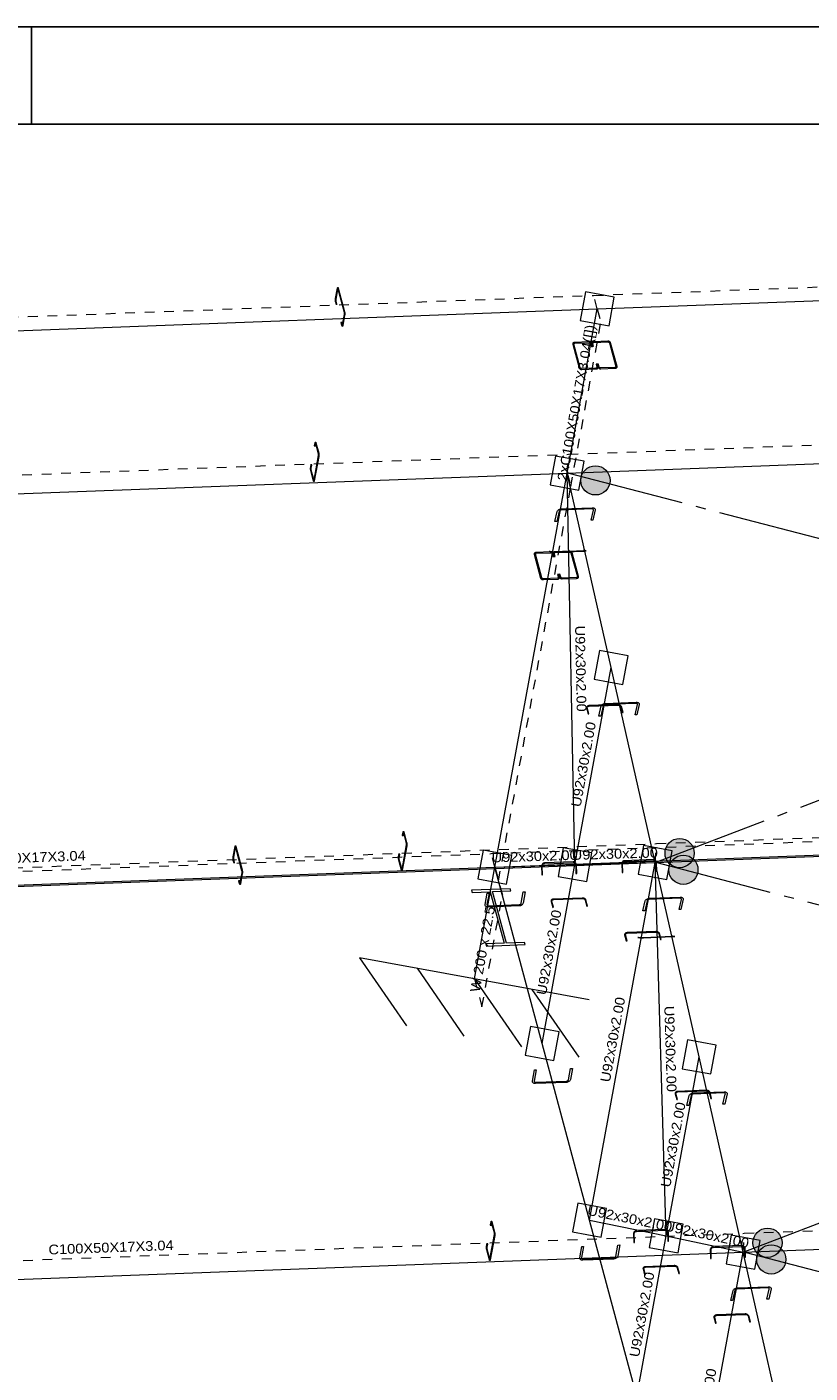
# Model space of a CAD drawing. Header units: millimetres. Extents: x 10 to 1250, y -62 to 528.
# Tile 503 of 656: x 557 to 565, y 514 to 528. Entities that reach past the tile are written whole.
import ezdxf
from ezdxf.enums import TextEntityAlignment as Align

# ---------------------------------------------------------------- set-up
doc = ezdxf.new("R2010")
doc.units = ezdxf.units.MM
doc.header["$LTSCALE"] = 0.05
for name, pattern in [('ACAD_ISO04W100', [30.5, 24, -3, 0.5, -3]), ('CYPE_PUNTO', [0.075, 0, -0.075]), ('CYPE_RAYAPUNTO', [0.4125, 0.2025, -0.105, 0, -0.105])]:
    doc.linetypes.add(name, pattern=pattern)
for name, color, linetype, lineweight in [('ARTICULACOES_EM_EXTREMOS', 7, 'Continuous', 9), ('BARRAS_DE_ACO', 7, 'Continuous', 9), ('NOS', 152, 'Continuous', 9), ('REFERENCIA_DAS_BARRAS', 2, 'Continuous', 9)]:
    doc.layers.add(name, color=color, linetype=linetype, lineweight=lineweight)
doc.layers.add('FOLHA_PADRÃO', color=7, linetype='Continuous')
doc.styles.add('CYPETXT', font='arial.ttf', dxfattribs={"height": 0.2})

# ---------------------------------------------------------------- blocks, each defined once
blk = doc.blocks.new('A1EST. 1500')
at = {"layer": 'FOLHA_PADRÃO', "color": 1, "linetype": 'Continuous'}
for p, q in [((150.008, 59.4), (0, 59.4)), ((77.5, 59.4), (77.5, 58.4))]:
    blk.add_line(p, q, dxfattribs=at)
at = {"layer": 'FOLHA_PADRÃO', "color": 6, "linetype": 'Continuous'}
blk.add_lwpolyline([(149, 58.4), (149, 1), (1, 1), (1, 58.4), (149, 58.4)], dxfattribs=at)

msp = doc.modelspace()

# ---------------------------------------------------------------- hatches: boundary and pattern name
at = {"layer": 'ARTICULACOES_EM_EXTREMOS'}
h = msp.add_hatch(color=256, dxfattribs=at)
edge = h.paths.add_edge_path()
edge.add_arc((562.8258, 523.2485), 0.15, 0, 360)
h = msp.add_hatch(color=256, dxfattribs=at)
edge = h.paths.add_edge_path()
edge.add_arc((563.6909, 519.4188), 0.15, 0, 360)
h = msp.add_hatch(color=256, dxfattribs=at)
edge = h.paths.add_edge_path()
edge.add_arc((563.7296, 519.2475), 0.15, 0, 360)
h = msp.add_hatch(color=256, dxfattribs=at)
edge = h.paths.add_edge_path()
edge.add_arc((564.5943, 515.415), 0.15, 0, 360)
h = msp.add_hatch(color=256, dxfattribs=at)
edge = h.paths.add_edge_path()
edge.add_arc((564.6329, 515.2438), 0.15, 0, 360)

# ---------------------------------------------------------------- linework, layer by layer
for centre in [(562.8258, 523.2485), (563.6909, 519.4188), (563.7296, 519.2475), (564.5943, 515.415), (564.6329, 515.2438)]:
    msp.add_circle(centre, 0.15, dxfattribs=at)
at = {"layer": 'BARRAS_DE_ACO', "linetype": 'CYPE_RAYAPUNTO'}
for p, q in [((562.8074, 525.1496), (575.4741, 525.625)), ((549.7999, 524.6613), (562.8074, 525.1496)), ((562.5728, 523.1847), (562.882, 524.8711)), ((562.5485, 523.5168), (575.2152, 523.9922)), ((549.5411, 523.0285), (562.5485, 523.5168)), ((561.8302, 519.135), (562.5728, 523.1847)), ((563.4524, 519.5158), (576.1191, 519.9913)), ((561.7556, 519.4134), (574.4223, 519.8889)), ((548.7482, 518.9252), (561.7556, 519.4134)), ((550.4449, 519.0276), (563.4524, 519.5158)), ((561.6594, 517.8402), (561.8698, 518.9874)), ((564.3557, 515.5121), (577.0224, 515.9875)), ((551.3482, 515.0238), (564.3557, 515.5121))]:
    msp.add_line(p, q, dxfattribs=at)
at = {"layer": 'BARRAS_DE_ACO'}
for p, q in [((562.8447, 525.0103), (575.5114, 525.4858)), ((549.8372, 524.5221), (562.8447, 525.0103)), ((562.5355, 523.3239), (562.8447, 525.0103)), ((562.5355, 523.3239), (575.2022, 523.7993)), ((549.528, 522.8357), (562.5355, 523.3239)), ((561.7929, 519.2742), (562.5355, 523.3239)), ((562.6158, 519.3), (562.5355, 523.3239)), ((562.987, 521.3249), (562.5355, 523.3239)), ((562.6158, 519.3), (562.987, 521.3249)), ((563.4393, 519.323), (562.987, 521.3249)), ((561.7929, 519.2742), (574.4596, 519.7496)), ((563.4393, 519.323), (576.106, 519.7984)), ((548.7855, 518.786), (561.7929, 519.2742)), ((550.4319, 518.8348), (563.4393, 519.323)), ((561.5826, 518.127), (561.7929, 519.2742)), ((561.7929, 519.2742), (562.6158, 519.3)), ((562.2787, 517.4616), (561.7929, 519.2742)), ((562.2787, 517.4616), (562.6158, 519.3)), ((562.6158, 519.3), (563.4393, 519.323)), ((562.7651, 515.6461), (563.4393, 519.323)), ((563.5538, 515.4855), (563.4393, 519.323)), ((563.8909, 517.3239), (563.4393, 519.323)), ((562.7651, 515.6461), (562.2787, 517.4616)), ((563.5538, 515.4855), (563.8909, 517.3239)), ((564.3426, 515.3192), (563.8909, 517.3239)), ((564.3426, 515.3192), (577.0093, 515.7946)), ((562.7651, 515.6461), (563.5538, 515.4855)), ((563.2509, 513.8335), (562.7651, 515.6461)), ((563.2509, 513.8335), (563.5538, 515.4855)), ((563.5538, 515.4855), (564.3426, 515.3192)), ((551.3352, 514.831), (564.3426, 515.3192)), ((563.7374, 512.0181), (564.3426, 515.3192)), ((564.7942, 513.3202), (564.3426, 515.3192))]:
    msp.add_line(p, q, dxfattribs=at)
at = {"layer": 'BARRAS_DE_ACO', "linetype": 'CYPE_PUNTO'}
for p, q in [((562.8447, 525.0103), (562.8074, 525.1496)), ((562.8447, 525.0103), (562.8074, 525.1496)), ((562.8447, 525.0103), (562.882, 524.8711)), ((562.5355, 523.3239), (562.5485, 523.5168)), ((562.5355, 523.3239), (562.5485, 523.5168)), ((562.5355, 523.3239), (562.5728, 523.1847)), ((562.5355, 523.3239), (562.5728, 523.1847)), ((561.7929, 519.2742), (561.7556, 519.4134)), ((561.7929, 519.2742), (561.7556, 519.4134)), ((563.4393, 519.323), (563.4524, 519.5158)), ((563.4393, 519.323), (563.4524, 519.5158)), ((561.7929, 519.2742), (561.8698, 518.9874)), ((561.7929, 519.2742), (561.8302, 519.135)), ((561.5826, 518.127), (561.6594, 517.8402)), ((564.3426, 515.3192), (564.3557, 515.5121)), ((564.3426, 515.3192), (564.3557, 515.5121))]:
    msp.add_line(p, q, dxfattribs=at)
at = {"layer": 'BARRAS_DE_ACO', "linetype": 'ACAD_ISO04W100'}
for p, q in [((563.4393, 519.323), (575.2022, 523.7993)), ((576.106, 519.7984), (562.5355, 523.3239)), ((564.3426, 515.3192), (576.106, 519.7984)), ((577.0093, 515.7946), (563.4393, 519.323)), ((577.9132, 511.7937), (564.3426, 515.3192))]:
    msp.add_line(p, q, dxfattribs=at)
at = {"layer": 'BARRAS_DE_ACO'}
for points in [[(560.2465, 524.9537), (560.2468, 524.9557), (560.247, 524.958), (560.2471, 524.9606), (560.247, 524.9632), (560.2469, 524.9658), (560.2466, 524.9683), (560.2462, 524.9706), (560.2458, 524.9726), (560.1812, 525.2137), (560.1806, 525.2154), (560.1801, 525.2166), (560.1795, 525.2173), (560.1789, 525.2175), (560.1783, 525.2172), (560.1778, 525.2164), (560.1773, 525.2151), (560.1769, 525.2134), (560.1577, 525.1085), (560.1574, 525.1064), (560.1572, 525.1041), (560.1571, 525.1016), (560.1571, 525.0989), (560.1573, 525.0963), (560.1576, 525.0938), (560.1579, 525.0915), (560.1584, 525.0895), (560.1661, 525.0609), (560.1643, 525.0512), (560.1566, 525.0799), (560.1557, 525.0839), (560.155, 525.0885), (560.1544, 525.0935), (560.1541, 525.0987), (560.154, 525.104), (560.1542, 525.109), (560.1546, 525.1137), (560.1552, 525.1178), (560.1744, 525.2228), (560.1752, 525.2262), (560.1761, 525.2287), (560.1772, 525.2303), (560.1784, 525.2309), (560.1795, 525.2305), (560.1807, 525.229), (560.1819, 525.2266), (560.1829, 525.2233), (560.2475, 524.9822), (560.2484, 524.9782), (560.2492, 524.9736), (560.2497, 524.9686), (560.25, 524.9634), (560.2501, 524.9582), (560.25, 524.9531), (560.2496, 524.9484), (560.249, 524.9443), (560.2298, 524.8394), (560.229, 524.836), (560.228, 524.8334), (560.227, 524.8318), (560.2258, 524.8312), (560.2246, 524.8317), (560.2234, 524.8331), (560.2223, 524.8355), (560.2212, 524.8388), (560.2136, 524.8675), (560.2153, 524.8771), (560.223, 524.8484), (560.2235, 524.8468), (560.2241, 524.8456), (560.2247, 524.8448), (560.2253, 524.8446), (560.2259, 524.8449), (560.2264, 524.8457), (560.2269, 524.847), (560.2273, 524.8487), (560.2465, 524.9537)], [(562.6842, 524.3967), (562.6818, 524.3967), (562.6795, 524.3971), (562.6772, 524.3978), (562.6751, 524.3988), (562.6733, 524.4001), (562.6718, 524.4015), (562.6707, 524.403), (562.6701, 524.4047), (562.6045, 524.6493), (562.6043, 524.6509), (562.6045, 524.6525), (562.6052, 524.654), (562.6064, 524.6554), (562.6079, 524.6565), (562.6097, 524.6574), (562.6118, 524.6579), (562.6141, 524.6582), (562.7614, 524.6637), (562.7638, 524.6636), (562.7662, 524.6632), (562.7684, 524.6625), (562.7705, 524.6615), (562.7723, 524.6603), (562.7738, 524.6589), (562.7749, 524.6573), (562.7756, 524.6557), (562.7837, 524.6253), (562.7955, 524.6257), (562.7874, 524.6561), (562.7861, 524.6594), (562.7839, 524.6625), (562.7809, 524.6654), (562.7773, 524.6678), (562.7731, 524.6698), (562.7686, 524.6712), (562.7639, 524.672), (562.7592, 524.6722), (562.6118, 524.6666), (562.6073, 524.6661), (562.6031, 524.665), (562.5994, 524.6633), (562.5964, 524.661), (562.5941, 524.6584), (562.5927, 524.6554), (562.5922, 524.6521), (562.5927, 524.6488), (562.6582, 524.4042), (562.6596, 524.4009), (562.6618, 524.3978), (562.6647, 524.395), (562.6684, 524.3925), (562.6725, 524.3906), (562.677, 524.3891), (562.6817, 524.3883), (562.6864, 524.3882), (562.8338, 524.3937), (562.8383, 524.3942), (562.8425, 524.3954), (562.8462, 524.3971), (562.8492, 524.3993), (562.8515, 524.402), (562.8529, 524.405), (562.8534, 524.4082), (562.8529, 524.4115), (562.8448, 524.4419), (562.8329, 524.4415), (562.8411, 524.4111), (562.8413, 524.4094), (562.8411, 524.4078), (562.8404, 524.4063), (562.8392, 524.405), (562.8377, 524.4039), (562.8359, 524.403), (562.8338, 524.4024), (562.8315, 524.4022), (562.6842, 524.3967)], [(562.8789, 524.404), (562.8765, 524.404), (562.8742, 524.4044), (562.8719, 524.4051), (562.8698, 524.4061), (562.868, 524.4074), (562.8665, 524.4088), (562.8654, 524.4103), (562.8648, 524.412), (562.8566, 524.4424), (562.8448, 524.4419), (562.8529, 524.4115), (562.8543, 524.4083), (562.8565, 524.4051), (562.8594, 524.4023), (562.8631, 524.3998), (562.8672, 524.3979), (562.8717, 524.3965), (562.8764, 524.3957), (562.8811, 524.3955), (563.0285, 524.401), (563.033, 524.4015), (563.0372, 524.4027), (563.0409, 524.4044), (563.0439, 524.4066), (563.0462, 524.4093), (563.0476, 524.4123), (563.0481, 524.4155), (563.0477, 524.4189), (562.9821, 524.6634), (562.9808, 524.6667), (562.9786, 524.6698), (562.9756, 524.6727), (562.972, 524.6751), (562.9678, 524.6771), (562.9633, 524.6785), (562.9586, 524.6793), (562.9539, 524.6795), (562.8065, 524.6739), (562.802, 524.6734), (562.7978, 524.6723), (562.7941, 524.6706), (562.7911, 524.6684), (562.7889, 524.6657), (562.7875, 524.6627), (562.787, 524.6594), (562.7874, 524.6561), (562.7955, 524.6257), (562.8074, 524.6262), (562.7992, 524.6566), (562.799, 524.6582), (562.7993, 524.6598), (562.8, 524.6613), (562.8011, 524.6627), (562.8026, 524.6638), (562.8044, 524.6647), (562.8065, 524.6652), (562.8088, 524.6655), (562.9562, 524.671), (562.9585, 524.6709), (562.9609, 524.6705), (562.9631, 524.6698), (562.9652, 524.6688), (562.967, 524.6676), (562.9685, 524.6662), (562.9696, 524.6646), (562.9703, 524.663), (563.0358, 524.4184), (563.036, 524.4167), (563.0358, 524.4151), (563.0351, 524.4136), (563.034, 524.4123), (563.0324, 524.4112), (563.0306, 524.4103), (563.0285, 524.4097), (563.0262, 524.4095), (562.8789, 524.404)], [(559.9311, 523.2519), (559.9315, 523.2504), (559.932, 523.2493), (559.9326, 523.2487), (559.9331, 523.2485), (559.9336, 523.2488), (559.9341, 523.2495), (559.9346, 523.2506), (559.9349, 523.2522), (559.9811, 523.5041), (559.9814, 523.506), (559.9816, 523.5081), (559.9816, 523.5104), (559.9816, 523.5128), (559.9814, 523.5151), (559.9812, 523.5174), (559.9809, 523.5195), (559.9804, 523.5213), (559.9522, 523.6267), (559.9517, 523.6281), (559.9512, 523.6292), (559.9507, 523.6299), (559.9501, 523.6301), (559.9496, 523.6298), (559.9491, 523.6291), (559.9487, 523.6279), (559.9483, 523.6264), (559.9426, 523.5951), (559.9403, 523.6035), (559.9461, 523.6349), (559.9468, 523.6379), (559.9476, 523.6402), (559.9486, 523.6417), (559.9497, 523.6422), (559.9507, 523.6418), (559.9518, 523.6405), (559.9529, 523.6383), (559.9538, 523.6354), (559.982, 523.53), (559.9829, 523.5264), (559.9835, 523.5222), (559.984, 523.5177), (559.9843, 523.5129), (559.9844, 523.5082), (559.9843, 523.5036), (559.9839, 523.4994), (559.9834, 523.4956), (559.9372, 523.2437), (559.9365, 523.2406), (559.9356, 523.2383), (559.9346, 523.2369), (559.9336, 523.2363), (559.9325, 523.2367), (559.9314, 523.2381), (559.9304, 523.2402), (559.9295, 523.2432), (559.9012, 523.3486), (559.9004, 523.3522), (559.8997, 523.3564), (559.8992, 523.3609), (559.8989, 523.3656), (559.8989, 523.3704), (559.899, 523.375), (559.8993, 523.3792), (559.8999, 523.3829), (559.9056, 523.4143), (559.9079, 523.4058), (559.9021, 523.3745), (559.9019, 523.3726), (559.9017, 523.3705), (559.9016, 523.3682), (559.9017, 523.3658), (559.9018, 523.3635), (559.9021, 523.3612), (559.9024, 523.3591), (559.9028, 523.3573), (559.9311, 523.2519)], [(562.8051, 522.9442), (562.8053, 522.9465), (562.8048, 522.9488), (562.8035, 522.9509), (562.8017, 522.9526), (562.7992, 522.954), (562.7963, 522.9551), (562.793, 522.9556), (562.7894, 522.9557), (562.4741, 522.9439), (562.4704, 522.9435), (562.4668, 522.9427), (562.4633, 522.9414), (562.4602, 522.9398), (562.4574, 522.9379), (562.4552, 522.9357), (562.4536, 522.9333), (562.4527, 522.9309), (562.4285, 522.8266), (562.41, 522.8259), (562.4342, 522.9302), (562.436, 522.935), (562.4392, 522.9397), (562.4436, 522.9441), (562.4491, 522.948), (562.4554, 522.9513), (562.4623, 522.9538), (562.4696, 522.9554), (562.4769, 522.9562), (562.7922, 522.968), (562.7994, 522.9678), (562.806, 522.9667), (562.8119, 522.9646), (562.8168, 522.9618), (562.8205, 522.9582), (562.823, 522.9541), (562.824, 522.9496), (562.8236, 522.9449), (562.7994, 522.8405), (562.7809, 522.8398), (562.8051, 522.9442)], [(562.2883, 522.2376), (562.2859, 522.2377), (562.2836, 522.2381), (562.2813, 522.2388), (562.2792, 522.2397), (562.2774, 522.241), (562.2759, 522.2424), (562.2748, 522.244), (562.2742, 522.2456), (562.2086, 522.4902), (562.2084, 522.4918), (562.2087, 522.4935), (562.2094, 522.495), (562.2105, 522.4963), (562.212, 522.4974), (562.2138, 522.4983), (562.2159, 522.4988), (562.2182, 522.4991), (562.3656, 522.5046), (562.3679, 522.5045), (562.3703, 522.5042), (562.3725, 522.5034), (562.3746, 522.5025), (562.3764, 522.5012), (562.3779, 522.4998), (562.379, 522.4982), (562.3797, 522.4966), (562.3878, 522.4662), (562.3997, 522.4666), (562.3915, 522.497), (562.3902, 522.5003), (562.388, 522.5035), (562.385, 522.5063), (562.3814, 522.5088), (562.3772, 522.5107), (562.3727, 522.5121), (562.368, 522.5129), (562.3633, 522.5131), (562.2159, 522.5076), (562.2114, 522.5071), (562.2072, 522.5059), (562.2035, 522.5042), (562.2005, 522.502), (562.1983, 522.4993), (562.1969, 522.4963), (562.1964, 522.4931), (562.1968, 522.4897), (562.2623, 522.2452), (562.2637, 522.2419), (562.2659, 522.2387), (562.2688, 522.2359), (562.2725, 522.2334), (562.2766, 522.2315), (562.2811, 522.2301), (562.2858, 522.2293), (562.2905, 522.2291), (562.4379, 522.2346), (562.4424, 522.2351), (562.4466, 522.2363), (562.4503, 522.238), (562.4533, 522.2402), (562.4556, 522.2429), (562.457, 522.2459), (562.4575, 522.2491), (562.457, 522.2525), (562.4489, 522.2829), (562.4371, 522.2824), (562.4452, 522.252), (562.4454, 522.2504), (562.4452, 522.2487), (562.4445, 522.2472), (562.4433, 522.2459), (562.4418, 522.2448), (562.44, 522.2439), (562.4379, 522.2434), (562.4356, 522.2431), (562.2883, 522.2376)], [(562.722, 522.5258), (562.7226, 522.5255), (562.7223, 522.5251), (562.7211, 522.5248), (562.719, 522.5244), (562.7161, 522.5241), (562.7126, 522.5238), (562.7085, 522.5235), (562.7041, 522.5233), (562.4081, 522.5122), (562.4034, 522.5121), (562.3987, 522.512), (562.3942, 522.512), (562.39, 522.5121), (562.3862, 522.5122), (562.3831, 522.5124), (562.3808, 522.5127), (562.3793, 522.513), (562.3593, 522.5191), (562.3515, 522.5188), (562.3715, 522.5127), (562.3735, 522.5123), (562.3766, 522.5119), (562.3808, 522.5117), (562.3857, 522.5115), (562.3914, 522.5114), (562.3974, 522.5114), (562.4037, 522.5115), (562.4099, 522.5116), (562.7059, 522.5228), (562.7118, 522.523), (562.7172, 522.5234), (562.722, 522.5238), (562.7258, 522.5242), (562.7285, 522.5247), (562.7302, 522.5252), (562.7306, 522.5257), (562.7298, 522.5261), (562.7098, 522.5322), (562.702, 522.5319), (562.722, 522.5258)], [(562.483, 522.2449), (562.4806, 522.245), (562.4783, 522.2454), (562.476, 522.2461), (562.474, 522.2471), (562.4721, 522.2483), (562.4707, 522.2497), (562.4696, 522.2513), (562.4689, 522.2529), (562.4607, 522.2833), (562.4489, 522.2829), (562.457, 522.2525), (562.4584, 522.2492), (562.4606, 522.2461), (562.4636, 522.2432), (562.4672, 522.2408), (562.4713, 522.2388), (562.4759, 522.2374), (562.4806, 522.2366), (562.4853, 522.2364), (562.6326, 522.242), (562.6372, 522.2425), (562.6413, 522.2436), (562.645, 522.2453), (562.648, 522.2475), (562.6503, 522.2502), (562.6517, 522.2532), (562.6522, 522.2565), (562.6518, 522.2598), (562.5862, 522.5044), (562.5849, 522.5076), (562.5827, 522.5108), (562.5797, 522.5136), (562.5761, 522.5161), (562.5719, 522.518), (562.5674, 522.5194), (562.5627, 522.5202), (562.558, 522.5204), (562.4107, 522.5149), (562.4061, 522.5144), (562.4019, 522.5132), (562.3983, 522.5115), (562.3952, 522.5093), (562.393, 522.5066), (562.3916, 522.5036), (562.3911, 522.5004), (562.3915, 522.497), (562.3997, 522.4666), (562.4115, 522.4671), (562.4033, 522.4975), (562.4031, 522.4992), (562.4034, 522.5008), (562.4041, 522.5023), (562.4052, 522.5036), (562.4067, 522.5047), (562.4086, 522.5056), (562.4107, 522.5062), (562.4129, 522.5064), (562.5603, 522.5119), (562.5626, 522.5119), (562.565, 522.5115), (562.5672, 522.5108), (562.5693, 522.5098), (562.5711, 522.5085), (562.5726, 522.5071), (562.5737, 522.5056), (562.5744, 522.5039), (562.6399, 522.2593), (562.6401, 522.2577), (562.6399, 522.2561), (562.6392, 522.2546), (562.6381, 522.2532), (562.6366, 522.2521), (562.6347, 522.2512), (562.6326, 522.2507), (562.6304, 522.2504), (562.483, 522.2449)], [(562.7422, 520.9106), (562.7418, 520.9139), (562.7422, 520.9171), (562.7436, 520.9201), (562.7459, 520.9227), (562.7488, 520.9249), (562.7525, 520.9266), (562.7566, 520.9277), (562.7611, 520.9282), (563.057, 520.9393), (563.0617, 520.9392), (563.0663, 520.9384), (563.0708, 520.937), (563.0749, 520.935), (563.0785, 520.9326), (563.0814, 520.9298), (563.0836, 520.9267), (563.0849, 520.9235), (563.1013, 520.8622), (563.1091, 520.8625), (563.0927, 520.9238), (563.0909, 520.9281), (563.088, 520.9322), (563.0841, 520.936), (563.0793, 520.9392), (563.0739, 520.9418), (563.0679, 520.9436), (563.0617, 520.9447), (563.0556, 520.9449), (562.7596, 520.9338), (562.7536, 520.9331), (562.7481, 520.9316), (562.7433, 520.9294), (562.7393, 520.9264), (562.7363, 520.9229), (562.7345, 520.9189), (562.7338, 520.9147), (562.7344, 520.9103), (562.7508, 520.8491), (562.7586, 520.8494), (562.7422, 520.9106)], [(563.2568, 520.9445), (563.257, 520.9469), (563.2565, 520.9492), (563.2552, 520.9512), (563.2534, 520.953), (563.2509, 520.9544), (563.248, 520.9554), (563.2447, 520.956), (563.2411, 520.9561), (562.9258, 520.9443), (562.9221, 520.9439), (562.9185, 520.9431), (562.915, 520.9418), (562.9119, 520.9402), (562.9091, 520.9382), (562.9069, 520.9361), (562.9053, 520.9337), (562.9044, 520.9313), (562.8802, 520.827), (562.8617, 520.8263), (562.8859, 520.9306), (562.8877, 520.9354), (562.8909, 520.9401), (562.8953, 520.9445), (562.9008, 520.9484), (562.9071, 520.9516), (562.914, 520.9541), (562.9213, 520.9558), (562.9286, 520.9565), (563.2439, 520.9684), (563.2511, 520.9682), (563.2577, 520.967), (563.2636, 520.965), (563.2685, 520.9622), (563.2722, 520.9586), (563.2747, 520.9545), (563.2757, 520.95), (563.2753, 520.9452), (563.2511, 520.8409), (563.2326, 520.8402), (563.2568, 520.9445)], [(560.8349, 519.251), (560.8354, 519.2495), (560.8359, 519.2484), (560.8364, 519.2478), (560.837, 519.2476), (560.8375, 519.2478), (560.838, 519.2486), (560.8384, 519.2497), (560.8388, 519.2513), (560.885, 519.5032), (560.8852, 519.5051), (560.8854, 519.5072), (560.8855, 519.5095), (560.8854, 519.5118), (560.8853, 519.5142), (560.885, 519.5165), (560.8847, 519.5186), (560.8843, 519.5204), (560.8561, 519.6257), (560.8556, 519.6272), (560.8551, 519.6283), (560.8545, 519.629), (560.854, 519.6292), (560.8535, 519.6289), (560.853, 519.6282), (560.8525, 519.627), (560.8522, 519.6255), (560.8464, 519.5942), (560.8442, 519.6026), (560.8499, 519.6339), (560.8506, 519.637), (560.8515, 519.6393), (560.8525, 519.6408), (560.8535, 519.6413), (560.8546, 519.6409), (560.8557, 519.6396), (560.8567, 519.6374), (560.8577, 519.6345), (560.8859, 519.5291), (560.8867, 519.5255), (560.8874, 519.5213), (560.8879, 519.5167), (560.8882, 519.512), (560.8882, 519.5073), (560.8881, 519.5027), (560.8878, 519.4985), (560.8872, 519.4947), (560.841, 519.2428), (560.8403, 519.2397), (560.8395, 519.2374), (560.8385, 519.236), (560.8374, 519.2354), (560.8364, 519.2358), (560.8353, 519.2371), (560.8342, 519.2393), (560.8333, 519.2423), (560.8051, 519.3476), (560.8042, 519.3513), (560.8036, 519.3555), (560.8031, 519.36), (560.8028, 519.3647), (560.8027, 519.3695), (560.8028, 519.3741), (560.8032, 519.3783), (560.8037, 519.382), (560.8095, 519.4133), (560.8117, 519.4049), (560.806, 519.3736), (560.8057, 519.3717), (560.8056, 519.3696), (560.8055, 519.3673), (560.8055, 519.3649), (560.8057, 519.3625), (560.8059, 519.3603), (560.8063, 519.3582), (560.8067, 519.3564), (560.8349, 519.251)], [(559.1947, 519.2175), (559.195, 519.2196), (559.1952, 519.2219), (559.1953, 519.2244), (559.1953, 519.2271), (559.1951, 519.2297), (559.1948, 519.2322), (559.1945, 519.2345), (559.194, 519.2365), (559.1294, 519.4776), (559.1289, 519.4792), (559.1283, 519.4804), (559.1277, 519.4812), (559.1271, 519.4814), (559.1265, 519.4811), (559.126, 519.4803), (559.1255, 519.479), (559.1251, 519.4773), (559.1059, 519.3724), (559.1056, 519.3703), (559.1054, 519.368), (559.1053, 519.3654), (559.1054, 519.3628), (559.1055, 519.3602), (559.1058, 519.3577), (559.1062, 519.3554), (559.1066, 519.3534), (559.1143, 519.3247), (559.1125, 519.3151), (559.1049, 519.3438), (559.104, 519.3478), (559.1032, 519.3524), (559.1027, 519.3574), (559.1024, 519.3626), (559.1023, 519.3679), (559.1024, 519.3729), (559.1028, 519.3776), (559.1034, 519.3817), (559.1226, 519.4866), (559.1234, 519.49), (559.1244, 519.4926), (559.1254, 519.4942), (559.1266, 519.4948), (559.1278, 519.4943), (559.129, 519.4929), (559.1301, 519.4905), (559.1312, 519.4872), (559.1958, 519.2461), (559.1967, 519.2421), (559.1974, 519.2375), (559.198, 519.2325), (559.1983, 519.2273), (559.1984, 519.222), (559.1982, 519.217), (559.1978, 519.2123), (559.1972, 519.2082), (559.178, 519.1032), (559.1772, 519.0998), (559.1763, 519.0973), (559.1752, 519.0957), (559.174, 519.0951), (559.1728, 519.0956), (559.1717, 519.097), (559.1705, 519.0994), (559.1695, 519.1027), (559.1618, 519.1314), (559.1636, 519.141), (559.1712, 519.1123), (559.1718, 519.1107), (559.1723, 519.1094), (559.1729, 519.1087), (559.1735, 519.1085), (559.1741, 519.1088), (559.1746, 519.1096), (559.1751, 519.1109), (559.1755, 519.1126), (559.1947, 519.2175)], [(562.28, 519.2844), (562.2803, 519.289), (562.2814, 519.2936), (562.2834, 519.2978), (562.2862, 519.3016), (562.2896, 519.3047), (562.2936, 519.3071), (562.2979, 519.3086), (562.3025, 519.3092), (562.5984, 519.3203), (562.603, 519.32), (562.6075, 519.3188), (562.6116, 519.3168), (562.6152, 519.3139), (562.6183, 519.3104), (562.6206, 519.3063), (562.6221, 519.3019), (562.6227, 519.2972), (562.626, 519.2093), (562.6338, 519.2096), (562.6305, 519.2975), (562.6297, 519.3037), (562.6277, 519.3097), (562.6246, 519.3151), (562.6205, 519.3198), (562.6157, 519.3236), (562.6102, 519.3263), (562.6042, 519.3279), (562.5981, 519.3283), (562.3022, 519.3172), (562.2961, 519.3164), (562.2903, 519.3143), (562.2851, 519.3112), (562.2805, 519.307), (562.2768, 519.302), (562.2741, 519.2964), (562.2726, 519.2903), (562.2722, 519.2841), (562.2755, 519.1961), (562.2833, 519.1964), (562.28, 519.2844)], [(563.1034, 519.3079), (563.1037, 519.3126), (563.1048, 519.3172), (563.1069, 519.3214), (563.1096, 519.3251), (563.1131, 519.3282), (563.117, 519.3306), (563.1213, 519.3321), (563.1259, 519.3328), (563.4219, 519.3439), (563.4264, 519.3436), (563.4309, 519.3424), (563.435, 519.3403), (563.4386, 519.3375), (563.4417, 519.3339), (563.444, 519.3299), (563.4455, 519.3254), (563.4461, 519.3208), (563.4494, 519.2328), (563.4572, 519.2331), (563.4539, 519.3211), (563.4531, 519.3273), (563.4511, 519.3332), (563.448, 519.3386), (563.4439, 519.3433), (563.4391, 519.3471), (563.4336, 519.3499), (563.4277, 519.3515), (563.4216, 519.3519), (563.1256, 519.3408), (563.1195, 519.3399), (563.1138, 519.3379), (563.1085, 519.3347), (563.1039, 519.3306), (563.1002, 519.3256), (563.0975, 519.3199), (563.096, 519.3139), (563.0956, 519.3076), (563.0989, 519.2197), (563.1067, 519.22), (563.1034, 519.3079)], [(561.706, 518.4637), (562.1032, 518.4786), (562.0972, 518.5009), (561.9107, 518.4939), (561.7689, 519.0229), (561.9555, 519.03), (561.9495, 519.0522), (561.5522, 519.0373), (561.5582, 519.015), (561.7448, 519.022), (561.8865, 518.493), (561.7, 518.486), (561.706, 518.4637)], [(561.7112, 518.8901), (561.711, 518.8875), (561.7116, 518.8849), (561.7129, 518.8827), (561.7148, 518.8807), (561.7173, 518.8791), (561.7203, 518.8779), (561.7236, 518.8773), (561.7272, 518.8772), (562.0425, 518.889), (562.0461, 518.8894), (562.0498, 518.8903), (562.0532, 518.8917), (562.0563, 518.8935), (562.059, 518.8956), (562.0612, 518.8981), (562.0627, 518.9007), (562.0635, 518.9033), (562.0848, 519.0194), (562.1033, 519.0201), (562.0821, 518.904), (562.0804, 518.8987), (562.0773, 518.8935), (562.073, 518.8886), (562.0677, 518.8843), (562.0614, 518.8807), (562.0545, 518.878), (562.0473, 518.8761), (562.04, 518.8753), (561.7247, 518.8635), (561.7175, 518.8638), (561.7109, 518.8651), (561.7049, 518.8673), (561.6999, 518.8705), (561.6961, 518.8745), (561.6935, 518.8791), (561.6924, 518.8841), (561.6926, 518.8894), (561.7139, 519.0055), (561.7324, 519.0062), (561.7112, 518.8901)], [(562.3777, 518.9231), (562.3773, 518.9263), (562.3778, 518.9295), (562.3792, 518.9325), (562.3814, 518.9351), (562.3844, 518.9373), (562.388, 518.939), (562.3922, 518.9401), (562.3966, 518.9406), (562.6926, 518.9517), (562.6973, 518.9516), (562.7019, 518.9508), (562.7063, 518.9494), (562.7104, 518.9475), (562.714, 518.9451), (562.717, 518.9422), (562.7191, 518.9392), (562.7205, 518.9359), (562.7369, 518.8747), (562.7447, 518.875), (562.7282, 518.9362), (562.7265, 518.9405), (562.7236, 518.9446), (562.7197, 518.9484), (562.7149, 518.9516), (562.7094, 518.9542), (562.7035, 518.9561), (562.6973, 518.9571), (562.6911, 518.9573), (562.3951, 518.9462), (562.3892, 518.9456), (562.3837, 518.9441), (562.3788, 518.9418), (562.3749, 518.9389), (562.3719, 518.9353), (562.37, 518.9314), (562.3694, 518.9271), (562.37, 518.9228), (562.3864, 518.8615), (562.3942, 518.8618), (562.3777, 518.9231)], [(563.7089, 518.9432), (563.7091, 518.9456), (563.7086, 518.9479), (563.7074, 518.9499), (563.7055, 518.9517), (563.7031, 518.9531), (563.7001, 518.9541), (563.6968, 518.9547), (563.6932, 518.9548), (563.3779, 518.943), (563.3743, 518.9426), (563.3706, 518.9418), (563.3672, 518.9405), (563.364, 518.9389), (563.3613, 518.9369), (563.3591, 518.9348), (563.3575, 518.9324), (563.3566, 518.93), (563.3324, 518.8257), (563.3138, 518.825), (563.338, 518.9293), (563.3399, 518.9341), (563.343, 518.9388), (563.3474, 518.9432), (563.3529, 518.9471), (563.3592, 518.9503), (563.3662, 518.9528), (563.3735, 518.9545), (563.3808, 518.9552), (563.6961, 518.9671), (563.7032, 518.9669), (563.7098, 518.9657), (563.7157, 518.9637), (563.7206, 518.9609), (563.7244, 518.9573), (563.7268, 518.9532), (563.7279, 518.9487), (563.7275, 518.9439), (563.7033, 518.8396), (563.6848, 518.8389), (563.7089, 518.9432)], [(563.1339, 518.5784), (563.1335, 518.5816), (563.134, 518.5848), (563.1353, 518.5878), (563.1376, 518.5904), (563.1406, 518.5927), (563.1442, 518.5943), (563.1483, 518.5955), (563.1528, 518.596), (563.4488, 518.6071), (563.4534, 518.6069), (563.458, 518.6061), (563.4625, 518.6047), (563.4666, 518.6028), (563.4702, 518.6004), (563.4731, 518.5976), (563.4753, 518.5945), (563.4766, 518.5912), (563.493, 518.53), (563.5008, 518.5303), (563.4844, 518.5915), (563.4826, 518.5958), (563.4797, 518.6), (563.4758, 518.6037), (563.471, 518.6069), (563.4656, 518.6095), (563.4596, 518.6114), (563.4535, 518.6124), (563.4473, 518.6126), (563.1513, 518.6015), (563.1453, 518.6009), (563.1398, 518.5994), (563.135, 518.5971), (563.131, 518.5942), (563.128, 518.5907), (563.1262, 518.5867), (563.1255, 518.5824), (563.1261, 518.5781), (563.1425, 518.5168), (563.1503, 518.5171), (563.1339, 518.5784)], [(563.6327, 518.562), (563.6333, 518.5619), (563.633, 518.5617), (563.6317, 518.5615), (563.6297, 518.5613), (563.6268, 518.5611), (563.6232, 518.5609), (563.6192, 518.5607), (563.6147, 518.5605), (563.3187, 518.5494), (563.3141, 518.5493), (563.3094, 518.5491), (563.3048, 518.5491), (563.3006, 518.549), (563.2969, 518.549), (563.2938, 518.549), (563.2915, 518.5491), (563.2899, 518.5492), (563.27, 518.5514), (563.2622, 518.5511), (563.2822, 518.5489), (563.2842, 518.5487), (563.2873, 518.5487), (563.2914, 518.5486), (563.2964, 518.5486), (563.302, 518.5487), (563.3081, 518.5488), (563.3143, 518.549), (563.3206, 518.5492), (563.6165, 518.5603), (563.6225, 518.5606), (563.6279, 518.5608), (563.6326, 518.5611), (563.6364, 518.5614), (563.6392, 518.5617), (563.6408, 518.5619), (563.6413, 518.5621), (563.6404, 518.5623), (563.6205, 518.5646), (563.6127, 518.5643), (563.6327, 518.562)], [(562.197, 517.0769), (562.1969, 517.0743), (562.1975, 517.0717), (562.1988, 517.0695), (562.2007, 517.0675), (562.2032, 517.0659), (562.2062, 517.0647), (562.2095, 517.0641), (562.2131, 517.064), (562.5284, 517.0758), (562.532, 517.0762), (562.5356, 517.0771), (562.5391, 517.0785), (562.5422, 517.0803), (562.5449, 517.0824), (562.547, 517.0849), (562.5486, 517.0875), (562.5494, 517.0901), (562.5707, 517.2062), (562.5892, 517.2069), (562.5679, 517.0908), (562.5663, 517.0855), (562.5632, 517.0803), (562.5589, 517.0754), (562.5535, 517.0711), (562.5473, 517.0675), (562.5404, 517.0648), (562.5332, 517.0629), (562.5259, 517.0621), (562.2106, 517.0503), (562.2034, 517.0506), (562.1968, 517.0519), (562.1908, 517.0541), (562.1858, 517.0573), (562.182, 517.0613), (562.1794, 517.0659), (562.1782, 517.0709), (562.1785, 517.0762), (562.1998, 517.1923), (562.2183, 517.193), (562.197, 517.0769)], [(563.6529, 516.947), (563.6524, 516.9503), (563.6529, 516.9534), (563.6543, 516.9564), (563.6565, 516.9591), (563.6595, 516.9613), (563.6631, 516.963), (563.6673, 516.9641), (563.6718, 516.9646), (563.9677, 516.9757), (563.9724, 516.9755), (563.977, 516.9747), (563.9815, 516.9734), (563.9856, 516.9714), (563.9891, 516.969), (563.9921, 516.9662), (563.9942, 516.9631), (563.9956, 516.9599), (564.012, 516.8986), (564.0198, 516.8989), (564.0034, 516.9601), (564.0016, 516.9645), (563.9987, 516.9686), (563.9948, 516.9723), (563.99, 516.9756), (563.9846, 516.9781), (563.9786, 516.98), (563.9724, 516.9811), (563.9662, 516.9813), (563.6703, 516.9701), (563.6643, 516.9695), (563.6588, 516.968), (563.654, 516.9657), (563.65, 516.9628), (563.647, 516.9593), (563.6452, 516.9553), (563.6445, 516.9511), (563.6451, 516.9467), (563.6615, 516.8854), (563.6693, 516.8857), (563.6529, 516.947)], [(564.1605, 516.943), (564.1607, 516.9454), (564.1602, 516.9477), (564.159, 516.9497), (564.1571, 516.9515), (564.1547, 516.9529), (564.1517, 516.9539), (564.1484, 516.9545), (564.1448, 516.9546), (563.8296, 516.9427), (563.8259, 516.9424), (563.8222, 516.9415), (563.8188, 516.9403), (563.8156, 516.9387), (563.8129, 516.9367), (563.8107, 516.9345), (563.8091, 516.9322), (563.8082, 516.9298), (563.7839, 516.8256), (563.7654, 516.8249), (563.7896, 516.9291), (563.7915, 516.9339), (563.7946, 516.9386), (563.799, 516.9429), (563.8045, 516.9468), (563.8108, 516.9501), (563.8178, 516.9526), (563.8251, 516.9542), (563.8324, 516.955), (564.1477, 516.9668), (564.1548, 516.9666), (564.1614, 516.9655), (564.1673, 516.9635), (564.1722, 516.9606), (564.176, 516.9571), (564.1784, 516.953), (564.1795, 516.9485), (564.1791, 516.9437), (564.1549, 516.8396), (564.1363, 516.8389), (564.1605, 516.943)], [(561.7382, 515.2472), (561.7387, 515.2457), (561.7392, 515.2446), (561.7397, 515.244), (561.7403, 515.2438), (561.7408, 515.2441), (561.7413, 515.2448), (561.7417, 515.2459), (561.7421, 515.2475), (561.7883, 515.4994), (561.7885, 515.5013), (561.7887, 515.5034), (561.7888, 515.5057), (561.7887, 515.5081), (561.7886, 515.5104), (561.7884, 515.5127), (561.788, 515.5148), (561.7876, 515.5166), (561.7594, 515.622), (561.7589, 515.6234), (561.7584, 515.6245), (561.7578, 515.6252), (561.7573, 515.6254), (561.7568, 515.6251), (561.7563, 515.6244), (561.7559, 515.6232), (561.7555, 515.6217), (561.7498, 515.5904), (561.7475, 515.5988), (561.7532, 515.6302), (561.7539, 515.6332), (561.7548, 515.6355), (561.7558, 515.637), (561.7568, 515.6375), (561.7579, 515.6371), (561.759, 515.6358), (561.76, 515.6336), (561.761, 515.6307), (561.7892, 515.5253), (561.79, 515.5217), (561.7907, 515.5175), (561.7912, 515.513), (561.7915, 515.5082), (561.7916, 515.5035), (561.7914, 515.4989), (561.7911, 515.4947), (561.7905, 515.4909), (561.7444, 515.239), (561.7436, 515.2359), (561.7428, 515.2336), (561.7418, 515.2322), (561.7408, 515.2316), (561.7397, 515.232), (561.7386, 515.2334), (561.7376, 515.2355), (561.7366, 515.2385), (561.7084, 515.3439), (561.7076, 515.3475), (561.7069, 515.3517), (561.7064, 515.3562), (561.7061, 515.3609), (561.706, 515.3657), (561.7062, 515.3703), (561.7065, 515.3745), (561.707, 515.3782), (561.7128, 515.4096), (561.7151, 515.4011), (561.7093, 515.3698), (561.709, 515.3679), (561.7089, 515.3658), (561.7088, 515.3635), (561.7088, 515.3611), (561.709, 515.3588), (561.7092, 515.3565), (561.7096, 515.3544), (561.71, 515.3526), (561.7382, 515.2472)], [(563.2248, 515.5071), (563.2251, 515.5118), (563.2264, 515.5164), (563.2284, 515.5206), (563.2312, 515.5243), (563.2347, 515.5275), (563.2387, 515.5298), (563.243, 515.5314), (563.2476, 515.532), (563.5435, 515.5431), (563.5481, 515.5428), (563.5525, 515.5416), (563.5566, 515.5395), (563.5602, 515.5367), (563.5632, 515.5332), (563.5655, 515.5291), (563.5669, 515.5247), (563.5675, 515.52), (563.5697, 515.4322), (563.5775, 515.4325), (563.5753, 515.5203), (563.5745, 515.5265), (563.5726, 515.5324), (563.5696, 515.5379), (563.5656, 515.5425), (563.5608, 515.5463), (563.5553, 515.5491), (563.5494, 515.5507), (563.5433, 515.5511), (563.2474, 515.54), (563.2413, 515.5391), (563.2355, 515.5371), (563.2302, 515.5339), (563.2256, 515.5298), (563.2218, 515.5248), (563.2191, 515.5192), (563.2175, 515.5131), (563.217, 515.5069), (563.2192, 515.419), (563.227, 515.4193), (563.2248, 515.5071)], [(562.6834, 515.2621), (562.6832, 515.2594), (562.6838, 515.2569), (562.6851, 515.2546), (562.687, 515.2526), (562.6895, 515.251), (562.6925, 515.2499), (562.6958, 515.2492), (562.6994, 515.2491), (563.0147, 515.2609), (563.0184, 515.2613), (563.022, 515.2622), (563.0254, 515.2636), (563.0285, 515.2654), (563.0312, 515.2676), (563.0334, 515.27), (563.0349, 515.2726), (563.0357, 515.2753), (563.057, 515.3914), (563.0756, 515.3921), (563.0543, 515.276), (563.0526, 515.2706), (563.0495, 515.2654), (563.0452, 515.2606), (563.0399, 515.2563), (563.0336, 515.2527), (563.0268, 515.2499), (563.0195, 515.2481), (563.0122, 515.2473), (562.6969, 515.2354), (562.6898, 515.2357), (562.6831, 515.237), (562.6771, 515.2393), (562.6721, 515.2425), (562.6683, 515.2464), (562.6657, 515.251), (562.6646, 515.2561), (562.6648, 515.2614), (562.6861, 515.3775), (562.7047, 515.3781), (562.6834, 515.2621)], [(564.0136, 515.342), (564.014, 515.3467), (564.0152, 515.3512), (564.0172, 515.3554), (564.02, 515.3592), (564.0235, 515.3623), (564.0275, 515.3647), (564.0318, 515.3662), (564.0364, 515.3668), (564.3324, 515.3779), (564.3369, 515.3776), (564.3414, 515.3764), (564.3455, 515.3744), (564.3491, 515.3715), (564.3521, 515.368), (564.3543, 515.364), (564.3558, 515.3595), (564.3563, 515.3549), (564.3585, 515.267), (564.3663, 515.2673), (564.3641, 515.3551), (564.3634, 515.3614), (564.3614, 515.3673), (564.3584, 515.3727), (564.3544, 515.3774), (564.3496, 515.3812), (564.3442, 515.3839), (564.3383, 515.3855), (564.3322, 515.3859), (564.0362, 515.3748), (564.0301, 515.374), (564.0243, 515.3719), (564.019, 515.3688), (564.0144, 515.3646), (564.0106, 515.3596), (564.0079, 515.354), (564.0063, 515.3479), (564.0058, 515.3417), (564.008, 515.2539), (564.0158, 515.2541), (564.0136, 515.342)], [(563.3226, 515.1458), (563.3222, 515.1491), (563.3227, 515.1523), (563.3241, 515.1553), (563.3263, 515.1579), (563.3293, 515.1601), (563.3329, 515.1618), (563.337, 515.1629), (563.3415, 515.1634), (563.6375, 515.1745), (563.6421, 515.1744), (563.6468, 515.1736), (563.6512, 515.1722), (563.6553, 515.1703), (563.6589, 515.1678), (563.6618, 515.165), (563.664, 515.162), (563.6653, 515.1587), (563.6817, 515.0975), (563.6895, 515.0977), (563.6731, 515.159), (563.6713, 515.1633), (563.6685, 515.1674), (563.6645, 515.1712), (563.6598, 515.1744), (563.6543, 515.177), (563.6484, 515.1789), (563.6422, 515.1799), (563.636, 515.1801), (563.34, 515.169), (563.334, 515.1683), (563.3285, 515.1669), (563.3237, 515.1646), (563.3197, 515.1616), (563.3168, 515.1581), (563.3149, 515.1542), (563.3143, 515.1499), (563.3148, 515.1456), (563.3312, 515.0843), (563.339, 515.0846), (563.3226, 515.1458)], [(564.6123, 514.9395), (564.6125, 514.9418), (564.6119, 514.9441), (564.6107, 514.9462), (564.6088, 514.9479), (564.6064, 514.9493), (564.6034, 514.9504), (564.6001, 514.9509), (564.5966, 514.951), (564.2813, 514.9392), (564.2776, 514.9388), (564.274, 514.938), (564.2705, 514.9367), (564.2673, 514.9351), (564.2646, 514.9332), (564.2624, 514.931), (564.2608, 514.9286), (564.2599, 514.9262), (564.2357, 514.8219), (564.2172, 514.8212), (564.2413, 514.9255), (564.2432, 514.9303), (564.2463, 514.935), (564.2508, 514.9394), (564.2562, 514.9433), (564.2626, 514.9466), (564.2695, 514.9491), (564.2768, 514.9507), (564.2841, 514.9515), (564.5994, 514.9633), (564.6065, 514.9631), (564.6132, 514.962), (564.619, 514.9599), (564.624, 514.9571), (564.6277, 514.9535), (564.6301, 514.9494), (564.6312, 514.9449), (564.6308, 514.9402), (564.6066, 514.8358), (564.5881, 514.8351), (564.6123, 514.9395)], [(564.051, 514.6497), (564.0506, 514.653), (564.0511, 514.6562), (564.0524, 514.6592), (564.0547, 514.6618), (564.0577, 514.664), (564.0613, 514.6657), (564.0654, 514.6668), (564.0699, 514.6673), (564.3659, 514.6784), (564.3705, 514.6783), (564.3751, 514.6775), (564.3796, 514.6761), (564.3837, 514.6741), (564.3873, 514.6717), (564.3902, 514.6689), (564.3924, 514.6658), (564.3937, 514.6626), (564.4101, 514.6013), (564.4179, 514.6016), (564.4015, 514.6629), (564.3997, 514.6672), (564.3968, 514.6713), (564.3929, 514.6751), (564.3881, 514.6783), (564.3827, 514.6809), (564.3767, 514.6827), (564.3706, 514.6838), (564.3644, 514.684), (564.0684, 514.6729), (564.0624, 514.6722), (564.0569, 514.6707), (564.0521, 514.6685), (564.0481, 514.6655), (564.0451, 514.662), (564.0433, 514.6581), (564.0426, 514.6538), (564.0432, 514.6494), (564.0596, 514.5882), (564.0674, 514.5885), (564.051, 514.6497)]]:
    msp.add_lwpolyline(points, close=True, dxfattribs=at)
at = {"layer": 'NOS'}
for p, q in [((562.7629, 517.9106), (560.4023, 518.3434)), ((560.4023, 518.3434), (560.8842, 517.645)), ((560.9924, 518.2352), (561.4744, 517.5368)), ((561.5826, 518.127), (562.0645, 517.4286)), ((562.1727, 518.0188), (562.6547, 517.3204))]:
    msp.add_line(p, q, dxfattribs=at)
for points in [[(562.6701, 524.8898), (562.9652, 524.8357), (563.0193, 525.1308), (562.7242, 525.1849), (562.6701, 524.8898)], [(562.3609, 523.2034), (562.656, 523.1493), (562.7101, 523.4444), (562.415, 523.4985), (562.3609, 523.2034)], [(562.8124, 521.2044), (563.1075, 521.1503), (563.1616, 521.4453), (562.8665, 521.4994), (562.8124, 521.2044)], [(561.6183, 519.1537), (561.9134, 519.0996), (561.9675, 519.3947), (561.6724, 519.4488), (561.6183, 519.1537)], [(562.4412, 519.1795), (562.7362, 519.1254), (562.7904, 519.4205), (562.4953, 519.4746), (562.4412, 519.1795)], [(563.2647, 519.2025), (563.5598, 519.1484), (563.6139, 519.4435), (563.3188, 519.4976), (563.2647, 519.2025)], [(562.1041, 517.3411), (562.3992, 517.287), (562.4533, 517.5821), (562.1582, 517.6362), (562.1041, 517.3411)], [(563.7163, 517.2034), (564.0114, 517.1493), (564.0655, 517.4444), (563.7704, 517.4985), (563.7163, 517.2034)], [(562.5906, 515.5257), (562.8856, 515.4716), (562.9397, 515.7666), (562.6447, 515.8207), (562.5906, 515.5257)], [(563.3792, 515.365), (563.6743, 515.3109), (563.7284, 515.606), (563.4333, 515.6601), (563.3792, 515.365)], [(564.1681, 515.1987), (564.4631, 515.1446), (564.5172, 515.4397), (564.2222, 515.4938), (564.1681, 515.1987)]]:
    msp.add_lwpolyline(points, close=True, dxfattribs=at)

# ---------------------------------------------------------------- block references
msp.add_blockref('A1EST. 1500', (479.5318, 468.508))

# ---------------------------------------------------------------- texts
at = {"layer": 'REFERENCIA_DAS_BARRAS', "style": 'CYPETXT'}
for s, rotation, width, p, p2 in [('2xC100X50X17X3.04([])', 79.60974, 1.074688, (562.5315, 523.2365), (562.825, 524.8373)), ('U92x30x2.00', 271.11034, 1.074994, (562.6168, 521.7554), (562.6339, 520.8705)), ('U92x30x2.00', 79.60974, 1.074994, (562.6724, 519.8862), (562.832, 520.7567)), ('C100X50X17X3.04', 2.10972, 1.075925, (556.3037, 519.2976), (557.5898, 519.3449)), ('U92x30x2.00', 1.80891, 1.074994, (561.7605, 519.3232), (562.6451, 519.3512)), ('U92x30x2.00', 1.61034, 1.074994, (562.5838, 519.3491), (563.4685, 519.374)), ('W 200 x 22.5', 79.60974, 1.086106, (561.6348, 517.9832), (561.796, 518.8625)), ('U92x30x2.00', 79.60974, 1.074994, (562.3182, 517.9546), (562.4778, 518.825)), ('U92x30x2.00', 79.60974, 1.074994, (562.9732, 517.0583), (563.1329, 517.9288)), ('U92x30x2.00', 271.71048, 1.074994, (563.5333, 517.848), (563.5598, 516.9634)), ('U92x30x2.00', 79.60974, 1.074994, (563.5933, 515.9785), (563.753, 516.849)), ('U92x30x2.00', 348.50981, 1.074994, (562.7359, 515.7031), (563.6031, 515.5268)), ('U92x30x2.00', 348.10929, 1.074994, (563.5255, 515.5426), (564.3916, 515.3602)), ('C100X50X17X3.04', 2.10972, 1.075925, (557.207, 515.2938), (558.4932, 515.3412)), ('U92x30x2.00', 79.60974, 1.074994, (563.2733, 514.2333), (563.433, 515.1038)), ('U92x30x2.00', 79.60974, 1.074994, (563.911, 513.2424), (564.0706, 514.1129))]:
    msp.add_text(s, height=0.1, rotation=rotation, dxfattribs=dict(at, width=width)).set_placement(p, p2, align=Align.FIT)

doc.saveas('drawing.dxf')
